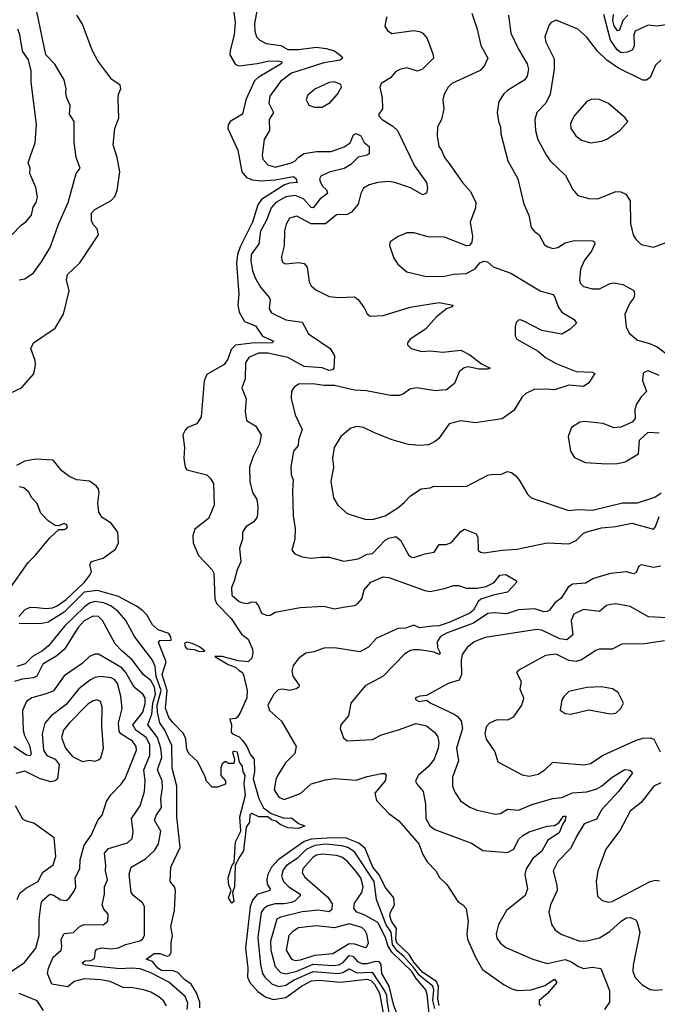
# Model space of a CAD drawing. Extents: x 1552294 to 1694791, y 811929 to 917222.
# Tile 391 of 643: x 1632267 to 1635805, y 902134 to 907599. Entities that reach past the tile are written whole.
import ezdxf

# ---------------------------------------------------------------- set-up
doc = ezdxf.new("R2010")
doc.units = 0

msp = doc.modelspace()

# ---------------------------------------------------------------- linework, layer by layer
at = {"layer": '0CON10XD'}
for points in [[(1632265, 906154.4), (1632295, 906161.4), (1632344.2, 906195), (1632389.2, 906255), (1632436.1, 906333.9), (1632485, 906468.6), (1632535.4, 906585), (1632580, 906745), (1632602.5, 906775), (1632581.4, 906835), (1632569.8, 906919.8), (1632570.3, 907035), (1632543.2, 907075), (1632547.8, 907122.2), (1632528.5, 907165), (1632523.2, 907193.2), (1632525.6, 907215.6), (1632514.4, 907265), (1632462.2, 907352.2), (1632411.8, 907405), (1632361.6, 907645), (1632345, 907680.8), (1632235, 907765.7)], [(1633442.7, 907732.7), (1633463.6, 907585), (1633457.6, 907515), (1633435, 907428.8), (1633434, 907405), (1633465, 907351.2), (1633485, 907343.1), (1633585, 907355.3), (1633645, 907369.5), (1633700.5, 907370.5), (1633723.8, 907365), (1633718, 907355), (1633590.7, 907279.3), (1633570, 907260), (1633522.9, 907155), (1633503.6, 907075), (1633435.3, 907035), (1633423.4, 907015), (1633421.7, 906995), (1633477.1, 906875), (1633500.7, 906755), (1633525, 906722.8), (1633559.7, 906709.7), (1633605, 906705.7), (1633685, 906710.5), (1633785, 906728), (1633799.7, 906719.7), (1633807.8, 906695), (1633765, 906691.9), (1633737.4, 906682.6), (1633608.6, 906601.4), (1633588.5, 906571.5), (1633560, 906475), (1633491.2, 906338.8), (1633476.8, 906295), (1633470.6, 906245), (1633483.4, 906075), (1633477.2, 906015), (1633484.6, 905975), (1633514.3, 905924.3), (1633575, 905900), (1633615, 905842.2), (1633677.5, 905815), (1633667.5, 905805), (1633555, 905804.2), (1633465, 905792.5), (1633440.7, 905769.3), (1633421.8, 905715), (1633401.1, 905685), (1633305, 905630.5), (1633290.8, 905595), (1633274.3, 905395.7), (1633250, 905355), (1633198.8, 905335), (1633185, 905321.2), (1633172.7, 905295), (1633182.5, 905225), (1633178.6, 905165), (1633186, 905115), (1633195, 905101.2), (1633305, 905071.9), (1633325, 905054.3), (1633343.3, 905025), (1633346, 904905), (1633315, 904830.8), (1633238.8, 904771.2), (1633228.4, 904735), (1633229.6, 904695), (1633259.6, 904625), (1633335, 904545.4), (1633345, 904527.5), (1633350.3, 904385), (1633359.1, 904359.1), (1633441.1, 904275), (1633498, 904188), (1633535, 904160.8), (1633559.2, 904105), (1633561.9, 904085), (1633555.5, 904054.5), (1633534.4, 904035.6), (1633479.5, 904039.5), (1633390, 904065), (1633350, 904065), (1633425, 904020), (1633465, 904006), (1633485, 903986.2), (1633503.3, 903975), (1633511.2, 903955), (1633530, 903875), (1633528, 903835), (1633493.3, 903755), (1633475, 903727.5), (1633465, 903720), (1633433, 903717), (1633442.5, 903685), (1633441.2, 903645), (1633448.8, 903635), (1633485, 903618), (1633506.1, 903596.1), (1633528.1, 903565), (1633548.7, 903518.7), (1633569.2, 903495), (1633571.1, 903425), (1633563.6, 903385), (1633595, 903276.2), (1633621.1, 903225), (1633662.4, 903192.4), (1633735, 903167.3), (1633775, 903169.6), (1633815, 903137.1), (1633850, 903125), (1633815, 903109.1), (1633755, 903113.3), (1633712.4, 903132.4), (1633691.1, 903151.1), (1633665, 903157.9), (1633645, 903173.6), (1633595, 903174.5), (1633555, 903192.1), (1633544.6, 903185), (1633541.8, 903145), (1633523.2, 903116.8), (1633509.6, 902985), (1633489.1, 902955), (1633463.3, 902906.7), (1633458.7, 902785), (1633448.6, 902755), (1633455.8, 902704.2), (1633445, 902695.8), (1633426.2, 902725), (1633440.8, 902765), (1633428.5, 902795), (1633424.6, 902835), (1633445, 902902), (1633458.3, 902921.7), (1633465.5, 903035), (1633494.6, 903095), (1633488.2, 903175), (1633520.8, 903295), (1633512.5, 903355), (1633518.1, 903405), (1633507.9, 903425), (1633504, 903455), (1633487.7, 903477.7), (1633475, 903532.5), (1633455, 903536.2), (1633448.3, 903531.7), (1633460, 903495), (1633455, 903470), (1633425, 903470), (1633415, 903480), (1633405, 903480), (1633391.7, 903468.3), (1633383, 903447), (1633383, 903403), (1633410, 903375), (1633410, 903355), (1633365, 903340), (1633335, 903340), (1633303, 903373), (1633297, 903397), (1633255, 903480), (1633207.5, 903525), (1633195, 903547.5), (1633188.9, 903605), (1633176.2, 903636.2), (1633117.8, 903697.8), (1633094.5, 903725), (1633076.9, 903776.9), (1633086.5, 903875), (1633057.4, 903965), (1633081, 904035), (1633038.3, 904141.7), (1633045, 904154), (1633107.5, 904155), (1633106.7, 904173.3), (1633095, 904192), (1633035, 904212), (1633005, 904240.8), (1632972.2, 904295), (1632949.1, 904319.1), (1632914.7, 904344.7), (1632815, 904397.5), (1632698.6, 904431.4), (1632625, 904420.7), (1632515, 904310.4), (1632425, 904255.6), (1632391.7, 904248.3), (1632265, 904246.2)], [(1632215, 905526.7), (1632278, 905555), (1632345.9, 905634.1), (1632355.9, 905684.1), (1632353.3, 905706.7), (1632330, 905775), (1632343.3, 905805), (1632465, 905887.5), (1632510.4, 905965), (1632542.7, 906095), (1632527.3, 906155), (1632531.9, 906185), (1632601.2, 906248.8), (1632704.4, 906405), (1632697.5, 906437.5), (1632675, 906463.3), (1632666.2, 906485), (1632666.7, 906525), (1632684.2, 906545.8), (1632775, 906595.4), (1632795, 906618.2), (1632809, 906651), (1632823.5, 906755), (1632808.1, 906835), (1632786.6, 906905), (1632794.8, 906995.2), (1632816.8, 907055), (1632813.9, 907156.1), (1632815.5, 907185), (1632828.2, 907215), (1632825.3, 907235), (1632778.1, 907268.1), (1632701.5, 907371.5), (1632669.3, 907429.3), (1632615.5, 907575), (1632583.5, 907625)], [(1633584.4, 907655), (1633570.7, 907580.7), (1633571.5, 907535), (1633581.1, 907505), (1633600, 907485), (1633635, 907466.9), (1633716.2, 907456.2), (1633756.1, 907433.9), (1633813.8, 907433.8), (1633915, 907446.3), (1633968.6, 907438.6), (1634015, 907425.5), (1634055, 907395.6), (1634058.9, 907385), (1634046.1, 907373.9), (1633955, 907359.3), (1633775, 907301.6), (1633714, 907256), (1633654.5, 907175), (1633650.4, 907135), (1633675.4, 907085), (1633650.8, 907045), (1633654.2, 906985), (1633623.8, 906935), (1633613, 906847), (1633617.3, 906825), (1633645, 906793.8), (1633685, 906780.3), (1633775.5, 906804.5), (1633795, 906815.3), (1633813.6, 906836.4), (1633845, 906857.4), (1633915, 906868.4), (1633995, 906868), (1634067.3, 906892.7), (1634100.4, 906915), (1634120.2, 906959.8), (1634135, 906968.4), (1634160.7, 906955), (1634178.5, 906918.5), (1634207.1, 906895), (1634206, 906855), (1634195, 906847.1), (1634145, 906836.5), (1634104.6, 906795), (1634066.9, 906773.1), (1633983.7, 906753.7), (1633938.5, 906731.5), (1633931.8, 906715), (1633935.9, 906695), (1633947.3, 906675), (1633969.7, 906655), (1633975.4, 906635), (1633933.8, 906605), (1633895, 906555.3), (1633885, 906556.9), (1633842, 906605), (1633795, 906622.5), (1633745, 906615.6), (1633689.2, 906585), (1633663.5, 906555), (1633636.7, 906486.7), (1633602.9, 906425), (1633594.2, 906355), (1633552.1, 906295), (1633549.8, 906259.8), (1633558.3, 906205), (1633575, 906161.9), (1633603.8, 906115), (1633654.4, 906055), (1633658.1, 906045), (1633652.2, 905995), (1633665, 905972.9), (1633743.4, 905933.4), (1633835, 905921.1), (1633870.4, 905855), (1633990, 905775), (1634013.3, 905733.3), (1634010, 905665), (1634003.1, 905655), (1633985, 905651.1), (1633945, 905666.1), (1633845.8, 905675), (1633755.6, 905725), (1633645, 905749), (1633591.8, 905748.2), (1633539.5, 905725), (1633519.6, 905695), (1633518, 905605), (1633500, 905555), (1633524.3, 905495), (1633519.2, 905425), (1633525, 905373.8), (1633575.3, 905345.3), (1633607.5, 905295), (1633598, 905245), (1633563.1, 905175), (1633542.2, 905115), (1633543.5, 905035), (1633560, 904975), (1633582.7, 904935), (1633589.1, 904895), (1633587.2, 904852.8), (1633583.6, 904836.4), (1633567.4, 904812.6), (1633524, 904786), (1633503.3, 904755), (1633503.1, 904715), (1633486.7, 904665), (1633495, 904590), (1633474.2, 904545), (1633458.3, 904481.7), (1633442.9, 904447.1), (1633444.1, 904404.1), (1633485, 904370), (1633505, 904361.4), (1633532.3, 904357.7), (1633555, 904367.5), (1633575, 904366.7), (1633593.3, 904345), (1633610, 904305), (1633641.2, 904291.2), (1633656.6, 904293.4), (1633685, 904310), (1633824.4, 904335.6), (1633955, 904344.5), (1634015, 904329.1), (1634061.9, 904338.1), (1634125, 904348.4), (1634142.5, 904357.5), (1634165.8, 904385), (1634179.6, 904435), (1634215, 904476.7), (1634285, 904506), (1634315, 904502.5), (1634515, 904430), (1634545, 904426), (1634625, 904441.3), (1634675, 904458), (1634705, 904459.1), (1634745, 904443.2), (1634805, 904444.1), (1634855, 904452.3), (1634900.8, 904475), (1634932, 904515), (1634965, 904520), (1635023.3, 904485), (1635024, 904475), (1634975, 904421.2), (1634895, 904405.6), (1634827, 904383), (1634810.7, 904369.3), (1634785, 904321.5), (1634765.6, 904305), (1634653.6, 904255), (1634595, 904235.5), (1634557.2, 904232.8), (1634485, 904223.5), (1634455, 904238.6), (1634407.8, 904222.2), (1634365, 904220), (1634245.8, 904164.2), (1634203.1, 904116.9), (1634155, 904091.2), (1634015, 904112.9), (1633955, 904111.1), (1633900, 904090), (1633855, 904083.6), (1633817.1, 904055), (1633785.5, 904015), (1633777.3, 903985), (1633783.6, 903955), (1633818.6, 903905), (1633815.8, 903895), (1633801.2, 903885), (1633765, 903875.4), (1633725, 903883.8), (1633701.4, 903878.6), (1633676.7, 903855), (1633644.3, 903795), (1633652.9, 903765), (1633720, 903705), (1633800.9, 903565), (1633793.6, 903526.4), (1633743.1, 903475), (1633699.4, 903405), (1633688, 903382), (1633679.6, 903325), (1633705, 903284.5), (1633735, 903270.6), (1633825, 903303.5), (1633885, 903357.8), (1633965, 903380.7), (1634015, 903386.7), (1634135, 903378), (1634195, 903399.2), (1634275.8, 903415.8), (1634294.2, 903414.2), (1634300, 903405), (1634294.4, 903375), (1634238.1, 903305), (1634247.9, 903265), (1634315, 903193.1), (1634372, 903152), (1634482.2, 903025), (1634505.2, 902965), (1634528.6, 902925), (1634576.1, 902875), (1634597.2, 902837.2), (1634638.3, 902798.3), (1634698, 902705), (1634726.3, 902686.3)], [(1634304.2, 907615), (1634299.2, 907595), (1634294, 907564), (1634308.8, 907538.8), (1634332.6, 907522.6), (1634455, 907538.6), (1634485, 907534.3), (1634505, 907524.2), (1634528.1, 907495), (1634561.9, 907405), (1634564.2, 907385), (1634503.3, 907325), (1634475, 907313.3), (1634415, 907332.5), (1634376.4, 907323.6), (1634355, 907311.1), (1634325, 907276.2), (1634274, 907245), (1634265.8, 907225), (1634279.2, 907165), (1634280, 907105), (1634260, 907075), (1634260, 907065), (1634279.2, 907045), (1634338.7, 907008.7), (1634364.2, 906984.2), (1634458.7, 906788.7), (1634523.8, 906695), (1634530.6, 906665), (1634524.3, 906635.7), (1634505, 906627.1), (1634435.8, 906665.8), (1634348.8, 906695), (1634315, 906700.4), (1634255.5, 906695.5), (1634206.7, 906683.3), (1634175.5, 906664.5), (1634160, 906635), (1634144.6, 906575.4), (1634108.7, 906531.3), (1634085, 906517.8), (1634025, 906516.7), (1633965, 906466.5), (1633885, 906465.3), (1633805, 906507.9), (1633765, 906496.9), (1633746.7, 906465), (1633737, 906427), (1633735.5, 906344.5), (1633720, 906285), (1633722.5, 906262.5), (1633730, 906250), (1633744.3, 906244.3), (1633815, 906251.9), (1633845, 906245.6), (1633862.2, 906225), (1633873.4, 906143.4), (1633885, 906122.5), (1633910, 906100), (1633985, 906063.1), (1634036.8, 906056.8), (1634125, 906061.2), (1634145, 906046.2), (1634179.7, 905999.7), (1634195.9, 905965.9), (1634212.9, 905952.9), (1634285, 905957.3), (1634433.3, 906003.3), (1634595, 906030), (1634670, 906015), (1634667.5, 906005), (1634635, 905994), (1634579.5, 905950.5), (1634519.1, 905880.9), (1634433.8, 905825), (1634420, 905805), (1634420, 905795), (1634438.8, 905775), (1634497.4, 905757.4), (1634545, 905761.5), (1634615, 905754.1), (1634715, 905764.6), (1634765, 905739.7), (1634829.6, 905689.6), (1634877.1, 905665), (1634865, 905659.4), (1634815, 905659.1), (1634755, 905671.8), (1634733, 905667), (1634706.7, 905645), (1634680.5, 905579.5), (1634635.7, 905544.3), (1634575, 905538.6), (1634470, 905555), (1634431.4, 905548.6), (1634397.3, 905522.7), (1634375, 905513.8), (1634325, 905513.3), (1634191.6, 905538.4), (1634125, 905543.3), (1634015, 905569.5), (1633955, 905568.7), (1633895, 905578.2), (1633814.5, 905575.5), (1633790.3, 905559.7), (1633775, 905537.5), (1633773, 905497), (1633795.6, 905405), (1633835.4, 905325), (1633814.1, 905265), (1633813.3, 905235), (1633787.1, 905205), (1633772.1, 905117.9), (1633772.9, 905075), (1633785.6, 905045), (1633780.9, 904985), (1633784.4, 904845.6), (1633795.5, 904775), (1633794, 904715), (1633778, 904655), (1633793.5, 904633.5), (1633835, 904617.8), (1633885, 904610.5), (1633940, 904615), (1633985, 904616.5), (1634065.8, 904594.2), (1634145, 904607.1), (1634195, 904632.3), (1634225, 904636.5), (1634295, 904709.7), (1634315, 904721.2), (1634355, 904730), (1634379.6, 904709.6), (1634425, 904628), (1634437, 904617), (1634455, 904614.4), (1634515, 904634.4), (1634566.4, 904643.6), (1634595, 904686.9), (1634633.9, 904686.1), (1634662.8, 904697.2), (1634715, 904758.6), (1634735, 904770.8), (1634800, 904745), (1634809.4, 904725), (1634811.9, 904655), (1634825, 904642.9), (1634845, 904640), (1634945, 904655.5), (1635025, 904660.4), (1635195, 904694.7), (1635315, 904690.7), (1635355, 904708.7), (1635393.3, 904746.7), (1635415, 904756.4), (1635495, 904778.1), (1635574.4, 904785.6), (1635664.2, 904804.2), (1635785, 904770.9), (1635795.6, 904784.4), (1635815, 904840.9)], [(1634776.5, 907635), (1634806.1, 907546.1), (1634825.4, 907455.4), (1634864.4, 907385), (1634846.9, 907345), (1634822.4, 907317.6), (1634664.7, 907245.3), (1634645.6, 907225), (1634622.5, 907185), (1634614.4, 907155), (1634620.6, 907105), (1634607.5, 907045), (1634585.8, 907005), (1634584.3, 906954.3), (1634592.5, 906895), (1634608, 906875), (1634624.3, 906835), (1634651.1, 906801.1), (1634724.4, 906695), (1634769.2, 906645), (1634798.6, 906585), (1634795.8, 906555), (1634766.2, 906475), (1634780, 906395), (1634776, 906364), (1634763.6, 906346.4), (1634746, 906344), (1634625, 906392.2), (1634534.4, 906394.4), (1634455, 906415.8), (1634415, 906416.2), (1634367.5, 906395), (1634323.9, 906366.1), (1634320, 906345), (1634342.5, 906275), (1634365, 906242), (1634415, 906200), (1634525, 906173.3), (1634624.2, 906175.8), (1634675, 906186.9), (1634745, 906190), (1634795, 906216.7), (1634820.7, 906249.3), (1634845, 906258.8), (1634862.5, 906255), (1634895, 906228), (1634992, 906192), (1635155, 906093.5), (1635225, 906074), (1635235, 906063.3), (1635255.9, 906005.9), (1635276.1, 905976.1), (1635343.3, 905935), (1635356.2, 905915), (1635320.3, 905879.7), (1635275, 905854.4), (1635165, 905874.3), (1635065, 905925.7), (1635045, 905933.8), (1635035, 905931.2), (1635022.3, 905917.7), (1635016.2, 905895), (1635016.2, 905845), (1635026.2, 905825), (1635145, 905759.4), (1635184.3, 905725), (1635245, 905690.8), (1635355, 905646.2), (1635445, 905642), (1635458.8, 905635), (1635425, 905584.4), (1635396.6, 905563.4), (1635315, 905570.5), (1635235, 905544.6), (1635188.1, 905548.1), (1635122.6, 905547.4), (1635075, 905524.2), (1635056, 905505), (1635009.5, 905430.5), (1634945, 905383.3), (1634795, 905362), (1634715, 905372.5), (1634650, 905355), (1634593.8, 905275), (1634572.7, 905257.3), (1634535, 905240), (1634485, 905235.7), (1634425, 905241.4), (1634335, 905267.1), (1634235.5, 905305.5), (1634175, 905335.8), (1634138.3, 905341.7), (1634105, 905331.2), (1634048.8, 905285), (1634011.9, 905225), (1634002.2, 905165), (1634007.8, 905115), (1633994.5, 905035), (1634009.2, 904945), (1634032.9, 904905), (1634085, 904858.8), (1634147.9, 904837.9), (1634185, 904826.9), (1634225, 904824.4), (1634295, 904845.6), (1634365, 904890), (1634401.4, 904918.6), (1634435, 904957.1), (1634495, 904995.8), (1634545, 905000), (1634565, 905010), (1634745, 905008.8), (1634865, 905071.4), (1634895, 905077.1), (1634935, 905074.2), (1634975, 905090.6), (1634996.2, 905086.2), (1635018.4, 905068.4), (1635041.2, 905041.2), (1635085.5, 904965.5), (1635105.5, 904945.5), (1635315, 904875.6), (1635365, 904881.1), (1635445, 904876.9), (1635612, 904918), (1635695, 904918.2), (1635791.7, 904948.3), (1635827.3, 904972.7)], [(1634979.1, 907625), (1634992.5, 907525), (1635034.6, 907435), (1635083.8, 907355), (1635090.9, 907325), (1635083.5, 907285), (1635070.6, 907265), (1634975, 907207.1), (1634953.1, 907186.9), (1634925.8, 907145), (1634916.7, 907085), (1634923.3, 907035), (1634935.5, 907005), (1634936.7, 906965), (1634975.6, 906815), (1635031.4, 906715), (1635064.3, 906575), (1635091.9, 906515), (1635105.8, 906445), (1635122, 906425), (1635150, 906405), (1635180.3, 906350.3), (1635197.6, 906337.6), (1635225, 906329.4), (1635254, 906334), (1635295, 906360), (1635345, 906374.5), (1635445, 906372.5), (1635457.1, 906367.1), (1635459.2, 906355), (1635439.6, 906315), (1635400.5, 906265), (1635378.9, 906215), (1635373.7, 906153.7), (1635380, 906135), (1635395, 906118.6), (1635445, 906105.6), (1635485, 906104.4), (1635543.8, 906135), (1635565, 906138.2), (1635615, 906128.5), (1635675.8, 906095.8), (1635679.2, 906075), (1635674.4, 906055), (1635652.5, 906025), (1635624.5, 905965), (1635633.3, 905895), (1635648.9, 905858.9), (1635695, 905820.9), (1635762.4, 905802.4), (1635804, 905784), (1635866.4, 905736.4)], [(1635985, 907591.2), (1635805, 907563.9), (1635755, 907568.5), (1635683.1, 907535), (1635675.4, 907515), (1635677.6, 907455), (1635668.5, 907431.5), (1635640.8, 907419.2), (1635605, 907415.2), (1635581.8, 907431.8), (1635545.1, 907485), (1635508.5, 907628.5)], [(1635642, 907625), (1635614.3, 907595), (1635595, 907541.1), (1635585, 907538.2), (1635566.6, 907565), (1635559.5, 907595), (1635561.9, 907628.1)], [(1635824.7, 907375.3), (1635795, 907346), (1635765, 907278.6), (1635745, 907263.3), (1635725, 907263.5), (1635589.7, 907329.7), (1635525, 907374.5), (1635474.2, 907424.2), (1635412.9, 907505), (1635365, 907547.1), (1635245, 907596.2), (1635215.9, 907584.1), (1635205, 907570), (1635181.9, 907505), (1635187.1, 907475), (1635232.2, 907382.2), (1635233.6, 907325), (1635210.9, 907185), (1635187.5, 907135), (1635136.9, 907085), (1635126.4, 907045), (1635130.4, 906985), (1635141.8, 906935), (1635191.1, 906845), (1635213.4, 906813.4), (1635295.3, 906735.3), (1635337.4, 906657.4), (1635365, 906624.2), (1635425, 906607.5), (1635475, 906604.3), (1635575, 906645.6), (1635603.6, 906643.6), (1635630.3, 906630.3), (1635654.3, 906594.3), (1635657.4, 906467.4), (1635671.9, 906405), (1635685, 906382), (1635715, 906351.4), (1635785, 906335.7), (1635855, 906363.1)], [(1632328.8, 906848.8), (1632352.5, 906915), (1632360.8, 907015), (1632330.7, 907255), (1632331.4, 907315), (1632317, 907377), (1632282.3, 907425), (1632268.7, 907515), (1632256.6, 907546.6)], [(1633902.8, 907112.8), (1633945, 907113.3), (1633990.3, 907139.7), (1634031.2, 907185), (1634052.5, 907225), (1634049.3, 907239.3), (1634015, 907254), (1633985, 907250), (1633905, 907212.9), (1633865, 907178), (1633857.5, 907155), (1633871.2, 907125), (1633902.8, 907112.8)], [(1635435, 906915.8), (1635495, 906924.2), (1635524.4, 906935.6), (1635596.7, 906985), (1635642.5, 907035), (1635627.5, 907055), (1635535, 907134.3), (1635485, 907157.1), (1635442.1, 907157.9), (1635414, 907145), (1635345, 907068), (1635324.4, 907025), (1635325.7, 906995.7), (1635354.2, 906955), (1635385, 906930.8), (1635435, 906915.8)], [(1632222.9, 906405), (1632275, 906458.6), (1632302.2, 906477.8), (1632333.3, 906515), (1632342, 906558), (1632359.5, 906585), (1632366, 906615), (1632357.2, 906667.2), (1632324.4, 906745), (1632325.4, 906775.4), (1632314.3, 906805), (1632328.8, 906848.8)], [(1635815, 905623.8), (1635755, 905649.2), (1635735, 905642.5), (1635727.5, 905635), (1635723, 905597), (1635746.2, 905535), (1635716.7, 905505), (1635690, 905465), (1635681.2, 905435), (1635683.3, 905385), (1635666.7, 905365), (1635602.3, 905337.7), (1635565, 905334), (1635505, 905358.6), (1635400.3, 905369.7), (1635375.7, 905364.3), (1635328.8, 905335), (1635310, 905285), (1635323.1, 905205), (1635345, 905168.8), (1635405, 905141.2), (1635525, 905134.2), (1635585, 905135.8), (1635627.5, 905145), (1635700.5, 905189.5), (1635706.7, 905265), (1635755, 905310), (1635815, 905306)], [(1632262.9, 904287.1), (1632297.5, 904325), (1632325, 904338.8), (1632363.3, 904336.7), (1632415, 904331.4), (1632448.8, 904335), (1632474.4, 904345), (1632525, 904380.4), (1632625.4, 904475), (1632656.9, 904515), (1632665.5, 904535), (1632657.3, 904575), (1632665, 904591.5), (1632730.2, 904609.8), (1632799.8, 904660.2), (1632816.4, 904695), (1632812.5, 904755), (1632774.6, 904805), (1632725, 904836.4), (1632705.6, 904865), (1632700, 904915), (1632708, 904975), (1632704.1, 904995), (1632692.5, 905012.5), (1632655, 905038.4), (1632585, 905045.6), (1632545, 905062), (1632501.2, 905095), (1632453.4, 905153.4), (1632355, 905159.7), (1632295, 905149.2), (1632249.2, 905125)], [(1632205, 904431.4), (1632313.8, 904586.2), (1632355, 904626.2), (1632435, 904723.3), (1632485, 904770), (1632515, 904770), (1632527.5, 904775), (1632532.5, 904785), (1632527.7, 904797.7), (1632515, 904802.5), (1632485, 904790), (1632465, 904792.5), (1632425, 904817.5), (1632385, 904860), (1632364.2, 904914.2), (1632334, 904945), (1632317.4, 904977.4), (1632290.9, 905000.9), (1632265, 905007.1)], [(1635825, 904566.6), (1635785, 904559.1), (1635716.5, 904573.5), (1635703.6, 904565), (1635688.6, 904531.4), (1635675, 904524), (1635635, 904535.3), (1635545, 904525.2), (1635452.2, 904497.8), (1635407.8, 904472.2), (1635335, 904466.8), (1635310.7, 904449.3), (1635271.8, 904388.2), (1635237.1, 904362.9), (1635208, 904322), (1635195, 904314.5), (1635175, 904312.5), (1635125, 904329.2), (1635035, 904323), (1634968.2, 904301.8), (1634902.6, 904307.4), (1634865, 904302.6), (1634785, 904248.8), (1634636.2, 904193.8), (1634602.2, 904175), (1634584.6, 904145.4), (1634585.4, 904115), (1634600.8, 904085), (1634595, 904076.2), (1634567.6, 904087.6), (1634485, 904101.5), (1634455, 904100.9), (1634435, 904098.1), (1634405, 904078.6), (1634284.3, 903955), (1634185, 903902.5), (1634104.3, 903805.7), (1634092.5, 903735), (1634050, 903685), (1634046.2, 903665), (1634065, 903613.3), (1634085, 903596.2), (1634225, 903603.1), (1634275, 903630), (1634375, 903658.4), (1634465, 903692.2), (1634525, 903680.4), (1634569.5, 903645), (1634588.1, 903618.1), (1634593.2, 903585), (1634588.9, 903555), (1634567.8, 903495), (1634535, 903453.8), (1634479.4, 903405), (1634464.2, 903375), (1634469.5, 903359.5), (1634505.4, 903315.4), (1634518.7, 903245), (1634521.8, 903165), (1634543.5, 903125), (1634571.4, 903105), (1634775, 903028.6), (1634837.4, 902987.4), (1634975, 902976.2), (1635009.2, 902995), (1635035, 903047.9), (1635058.6, 903071.4), (1635095, 903090.3), (1635195, 903122.5), (1635235, 903127.1), (1635259, 903141), (1635285, 903178.2), (1635298.1, 903178.1), (1635295, 903155.8), (1635278.5, 903131.5), (1635260.2, 903085), (1635197.4, 903045), (1635165.5, 902984.5), (1635115, 902943.8), (1635078.6, 902885), (1635070.9, 902855), (1635084.5, 902775), (1635072.8, 902737.2), (1634968.9, 902655), (1634925, 902576.7), (1634911.1, 902525), (1634915, 902501.2), (1634932.9, 902475), (1634965, 902449.4), (1635114, 902384), (1635195, 902360), (1635295, 902381.8), (1635329.9, 902369.9), (1635365, 902344.9), (1635395, 902332.8), (1635445, 902340.8), (1635492.2, 902332.2), (1635540.9, 902210.9), (1635539.3, 902145), (1635511.7, 902105)], [(1633266.1, 902115), (1633267.3, 902145), (1633248, 902198), (1633219.2, 902245), (1633181.9, 902271.9), (1633145, 902310), (1633119, 902319), (1633055, 902320.8), (1633034.6, 902334.6), (1633005, 902370.6), (1632968.8, 902385), (1633014, 902416), (1633045.2, 902415.2), (1633085, 902401.2), (1633098.6, 902405), (1633107.8, 902422.2), (1633107.2, 902475), (1633115.3, 902515), (1633106.8, 902565), (1633125.9, 902655), (1633131.2, 902765), (1633126.7, 902786.7), (1633102.7, 902815), (1633105.6, 902895), (1633157.5, 903005), (1633139, 903175), (1633139.4, 903345), (1633114.2, 903445), (1633110.9, 903570.9), (1633072, 903655), (1633045.6, 903695.6), (1633031.5, 903755), (1633030.3, 903795), (1633051.7, 903875), (1633023.8, 903953.8), (1633019.1, 904009.1), (1633003.8, 904043.8), (1632905.3, 904175), (1632857.2, 904265), (1632813.6, 904315), (1632775, 904344.1), (1632735, 904362.1), (1632685, 904370), (1632655, 904360.9), (1632625, 904338.8), (1632518.5, 904235), (1632426.5, 904123.5), (1632394.6, 904095.4), (1632338.3, 904065), (1632296.9, 904023.1), (1632251.3, 904008.7)], [(1635895, 904277.8), (1635756.2, 904285), (1635655, 904342.3), (1635575, 904356.5), (1635546.7, 904353.3), (1635523.4, 904346.6), (1635485, 904314), (1635395, 904324.5), (1635341.5, 904298.5), (1635326.9, 904265), (1635336.2, 904185), (1635302.7, 904157.3), (1635265, 904162.3), (1635165, 904210.3), (1635136, 904214), (1634849.5, 904170.5), (1634789.4, 904145), (1634749.5, 904115), (1634722.7, 904075), (1634716.2, 904043.8), (1634719.2, 903965), (1634706.7, 903933.3), (1634644.7, 903915.3), (1634525, 903848.1), (1634487.5, 903845), (1634463.8, 903835), (1634463.8, 903825), (1634484.7, 903814.7), (1634525, 903822.5), (1634548.8, 903805), (1634677.5, 903745), (1634695, 903733.3), (1634716.3, 903706.4), (1634725.3, 903665.3), (1634690.3, 903555), (1634701.5, 903485), (1634669.3, 903395), (1634669.2, 903345), (1634681.4, 903311.4), (1634713.3, 903263.3), (1634765, 903228.5), (1634805, 903211.5), (1634905, 903188.9), (1634935, 903193.3), (1634975, 903217.3), (1635035, 903211.2), (1635115, 903244.2), (1635225, 903276.5), (1635275, 903281.5), (1635335, 903307.5), (1635415, 903314), (1635470.6, 903329.4), (1635496.1, 903343.9), (1635555, 903395.4), (1635625, 903437.5), (1635653.1, 903433.1), (1635664.2, 903425), (1635665.6, 903415), (1635590.9, 903315), (1635497.3, 903215), (1635468.8, 903161.2), (1635400.3, 903135), (1635356.1, 903065), (1635325, 903000.6), (1635253.5, 902926.5), (1635228.2, 902875), (1635247.9, 902795), (1635249.4, 902765), (1635212.5, 902685), (1635204.4, 902645), (1635218.2, 902578.2), (1635239.2, 902545), (1635275, 902521.1), (1635375, 902483.8), (1635415, 902485.4), (1635485, 902502.7), (1635541.9, 902538.1), (1635605, 902594.4), (1635635, 902612.9), (1635655, 902615.7), (1635683.3, 902605), (1635692, 902595), (1635708, 902535), (1635670.6, 902350.6), (1635669.1, 902315), (1635683.1, 902283.1), (1635722.1, 902242.1), (1635765, 902216.2), (1635795, 902212), (1635835, 902216.2)], [(1633196.7, 902105), (1633200.7, 902140.7), (1633185, 902176.9), (1633095, 902256.2), (1632995, 902308.6), (1632935, 902330.6), (1632885.1, 902335.1), (1632825, 902331), (1632717.8, 902342.2), (1632635, 902350.6), (1632618.1, 902358.1), (1632616.7, 902365), (1632630, 902375), (1632662.7, 902377.3), (1632682.5, 902387.5), (1632688.9, 902431.1), (1632695, 902439.4), (1632723.3, 902446.8), (1632775, 902442.5), (1632815, 902447.8), (1632855, 902466.1), (1632934.3, 902485.7), (1632948.2, 902495), (1632960, 902515), (1632960.4, 902675), (1632950.6, 902695), (1632900, 902735), (1632886.2, 902755), (1632874, 902856), (1632886.7, 902895), (1632965, 902940.7), (1633015, 902987.1), (1633038.4, 903025), (1633050.6, 903095), (1633015.4, 903155), (1633026.8, 903185), (1633053.9, 903226.1), (1633050.7, 903275), (1633060.2, 903335), (1633058.5, 903375), (1633032.2, 903435), (1633056.4, 903506.4), (1633051.1, 903555), (1633031.3, 903615), (1632977.7, 903685), (1633001.2, 903745), (1633006.8, 903805), (1633021, 903855), (1633015, 903894.2), (1632995, 903931), (1632953.2, 903965), (1632894, 904044), (1632833.4, 904095), (1632796.6, 904135), (1632727.1, 904265), (1632705, 904286.1), (1632675, 904288.4), (1632625, 904262.7), (1632591.6, 904225), (1632515.2, 904104.8), (1632472.8, 904067.2), (1632395, 904022.7), (1632361.9, 903955), (1632343.8, 903946.2), (1632281.2, 903938.8), (1632237.8, 903925)], [(1633265, 904091.9), (1633295, 904093.3), (1633265, 904117.5), (1633225, 904135.7), (1633195, 904143.8), (1633182.3, 904137.7), (1633185, 904117.5), (1633195, 904106.2), (1633235, 904102.5), (1633265, 904091.9)], [(1635845, 904151.1), (1635735, 904135.5), (1635607.9, 904132.1), (1635554.3, 904105.7), (1635485, 904104.3), (1635465, 904098.1), (1635384, 904046), (1635355, 904036.2), (1635315, 904042.1), (1635245, 904076.7), (1635185, 904069.5), (1635033.4, 903986.6), (1635024, 903975), (1635049.2, 903925), (1635041.8, 903885), (1635062.2, 903835), (1635061.7, 903821.7), (1635050.9, 903795), (1635005, 903727.5), (1634975, 903711.2), (1634915, 903712.5), (1634875, 903694.4), (1634855, 903673.8), (1634847.5, 903635), (1634855.4, 903605.4), (1634904, 903535), (1634920.5, 903480.5), (1635055, 903408.1), (1635095, 903400.6), (1635145, 903411.1), (1635181.4, 903435), (1635225, 903477.1), (1635395, 903463.5), (1635435, 903470.4), (1635505, 903516.2), (1635685, 903598.4), (1635725, 903610.8), (1635765, 903612.5), (1635786.2, 903606.2), (1635821.4, 903535)], [(1633081.2, 902125), (1633065, 902152.2), (1633038.9, 902175), (1632995, 902200.4), (1632955, 902214.1), (1632885, 902226.7), (1632845, 902224.6), (1632769.6, 902259.6), (1632715, 902270.4), (1632625, 902274.7), (1632569.2, 902260.8), (1632535, 902231.2), (1632445.3, 902245.3), (1632421.5, 902305), (1632427.7, 902335), (1632453.8, 902395), (1632497.5, 902435), (1632502, 902455), (1632498.2, 902495), (1632513.8, 902526.2), (1632565, 902532.7), (1632596.8, 902563.2), (1632625, 902576.9), (1632730, 902575), (1632756.2, 902595), (1632757.5, 902635), (1632735, 902662.5), (1632725.4, 902685), (1632738.2, 902745), (1632738.2, 902785), (1632755.3, 902825), (1632744.1, 902874.1), (1632746, 902906), (1632737.4, 902972.6), (1632760.7, 902999.3), (1632865, 903030.8), (1632891.8, 903055), (1632896.1, 903093.9), (1632887.3, 903165), (1632935, 903236), (1632959.7, 903315), (1632963.8, 903373.8), (1632956.5, 903435), (1632990, 903515), (1632988.6, 903575), (1632969.8, 903615), (1632911.9, 903655), (1632895.2, 903685), (1632950.4, 903755), (1632964.3, 903804.3), (1632963.6, 903835), (1632951.1, 903855), (1632901.9, 903895), (1632857, 903975), (1632835, 904000.7), (1632705, 904077.7), (1632685, 904077.7), (1632655, 904063.8), (1632613.9, 904026.1), (1632515, 903956.2), (1632455, 903874.1), (1632415, 903856.4), (1632335, 903835.4), (1632304.5, 903815), (1632283.3, 903765), (1632287.1, 903652.9), (1632293.3, 903625), (1632320.9, 903570.9), (1632331.6, 903525), (1632325, 903513.1), (1632305, 903517.6), (1632235, 903563.4)], [(1632203.5, 902305), (1632294.6, 902365), (1632356.4, 902445), (1632374.6, 902515), (1632376.3, 902605), (1632386.1, 902693.9), (1632392.4, 902707.6), (1632435, 902744.7), (1632455, 902740.3), (1632495, 902713.2), (1632525, 902710.4), (1632544.4, 902725), (1632571.8, 902765), (1632579.2, 902785), (1632574.5, 902835), (1632600.4, 902885), (1632603.5, 902935), (1632625, 903016.7), (1632665, 903074), (1632700, 903155), (1632725, 903183.8), (1632749.7, 903260.3), (1632772.7, 903297.3), (1632829.5, 903355), (1632852.7, 903387.3), (1632915.7, 903545), (1632913.2, 903565), (1632894, 903595), (1632827.8, 903635), (1632818.9, 903648.9), (1632815.6, 903694.4), (1632835.3, 903775), (1632828.3, 903845), (1632809.3, 903915), (1632795, 903934.7), (1632775, 903945.3), (1632715, 903953.8), (1632685, 903948.4), (1632659.6, 903935), (1632594.8, 903885.2), (1632525, 903798), (1632442.5, 903735), (1632406.2, 903693.8), (1632392.1, 903635), (1632399.2, 903545), (1632417.8, 903515), (1632465, 903494.8), (1632486.3, 903465), (1632476.5, 903385), (1632465, 903374), (1632439.5, 903369.5), (1632378, 903388), (1632295, 903428.8), (1632245, 903414.4)], [(1635325, 903743.8), (1635425, 903768.6), (1635545, 903746.2), (1635575, 903750), (1635603.3, 903775), (1635617.5, 903805), (1635587.5, 903865), (1635557.5, 903885), (1635495, 903896.7), (1635415, 903892.5), (1635315, 903870.8), (1635288, 903845), (1635275.8, 903824.2), (1635266.1, 903766.1), (1635295, 903748.8), (1635325, 903743.8)], [(1632615, 903481.1), (1632655, 903489.4), (1632685, 903484.3), (1632705, 903490), (1632717.7, 903502.3), (1632732.5, 903555), (1632722.6, 903675), (1632724.6, 903785), (1632715.3, 903815.3), (1632695, 903824.5), (1632675, 903819.2), (1632645, 903800), (1632542.7, 903695), (1632510.3, 903655), (1632499.4, 903615), (1632520.9, 903555), (1632559.5, 903509.5), (1632615, 903481.1)], [(1635825, 903362.4), (1635786.7, 903345), (1635715, 903254.4), (1635654.4, 903205), (1635599.9, 903100.1), (1635518.9, 902995), (1635475.6, 902875), (1635466.9, 902815), (1635474.4, 902734.4), (1635499.1, 902709.1), (1635535, 902700.5), (1635555, 902703.6), (1635765, 902816.2), (1635795, 902823.6), (1635818.3, 902818.3)], [(1632253.2, 902715), (1632268.9, 902751.1), (1632305, 902780), (1632369.1, 902815), (1632393.1, 902865), (1632452.2, 902907.8), (1632467.9, 902955), (1632457.9, 903057.9), (1632345, 903139.2), (1632305, 903150), (1632285, 903162), (1632243.5, 903235)], [(1634595, 902127.6), (1634588.2, 902165), (1634592, 902232), (1634580.2, 902260.2), (1634505, 902311.1), (1634455, 902367.9), (1634429.4, 902409.4), (1634360.4, 902475), (1634354.5, 902495), (1634358.2, 902555), (1634330.8, 902595), (1634321.9, 902625), (1634324.3, 902645.7), (1634347, 902685), (1634344.3, 902724.3), (1634295, 902784.3), (1634262.3, 902852.3), (1634227.8, 902895), (1634185, 902999.5), (1634148.9, 903028.9), (1634075, 903057.8), (1633974.2, 903055.9), (1633885, 903050.4), (1633845, 903037.6), (1633701.5, 902935), (1633663.8, 902895), (1633643.8, 902855), (1633637.9, 902827.9), (1633640.8, 902800.8), (1633657.1, 902775), (1633655.6, 902765), (1633585, 902743.9), (1633558.8, 902711.2), (1633546.1, 902675), (1633520.4, 902445), (1633533.2, 902335), (1633531.5, 902285), (1633544.8, 902254.8), (1633588.2, 902205), (1633632.5, 902172.5), (1633675, 902160.2), (1633745, 902171.9), (1633831.1, 902235), (1633886.2, 902263.8), (1633925, 902268.4), (1634047.3, 902257.3), (1634195, 902273.4), (1634215, 902266.2), (1634236.6, 902245), (1634264.1, 902195), (1634286.7, 902075)], [(1634570.6, 902110.6), (1634559.7, 902155), (1634564.6, 902215), (1634559.5, 902235), (1634485, 902293.3), (1634455.5, 902335), (1634398.7, 902398.7), (1634361.1, 902431.1), (1634336.6, 902465), (1634328.4, 902535), (1634301.3, 902575), (1634247.9, 902715), (1634233.8, 902815), (1634125, 902981), (1634087.3, 903005), (1634055, 903013.4), (1633965, 903022.4), (1633905, 903014.4), (1633856.5, 902993.5), (1633806.3, 902943.7), (1633747.6, 902905), (1633729.1, 902880.9)], [(1634542.9, 902047.1), (1634528.8, 902188.8), (1634521.1, 902215), (1634467.6, 902277.6), (1634443.7, 902315), (1634332.8, 902422.8), (1634310.5, 902460.5), (1634297.8, 902505), (1634255, 902587.5), (1634179.5, 902629.5), (1634138.8, 902645), (1634120.8, 902665), (1634124.3, 902695), (1634166, 902755), (1634173.2, 902785), (1634159.8, 902835), (1634125, 902882.9), (1634085, 902928.2), (1634055, 902951.2), (1634025, 902959.5), (1633945, 902966.4), (1633915, 902961.7), (1633895, 902950.7), (1633838.8, 902885), (1633834.7, 902865), (1633849.3, 902839.3), (1633977.6, 902727.6), (1634001.3, 902691.3), (1633999.7, 902660.3), (1633985, 902646.7), (1633925, 902656.1), (1633835, 902646.6), (1633715, 902617.6), (1633695, 902606.9), (1633659.6, 902485), (1633661.2, 902435), (1633685, 902343.5), (1633715, 902310.8), (1633745, 902302.3), (1633805, 902318.3), (1633895, 902357.1), (1634005, 902349.4), (1634037.5, 902352.5), (1634061.5, 902365), (1634095, 902404.3), (1634115, 902400.3), (1634141.1, 902371.1), (1634165, 902361), (1634195, 902360.6), (1634245, 902373.8), (1634260.7, 902370.7), (1634270.8, 902355), (1634274.6, 902305), (1634315.7, 902235), (1634339.2, 902135), (1634359.1, 902085)], [(1633729.1, 902880.9), (1633720.8, 902845), (1633731.6, 902815), (1633760.7, 902785), (1633823.3, 902745), (1633823.6, 902735), (1633795, 902708), (1633775, 902698.8), (1633735, 902690.6), (1633685, 902691.6), (1633645, 902681.1), (1633622.8, 902665), (1633606.6, 902643.4), (1633589.1, 902505), (1633603.5, 902353.5), (1633614.8, 902305), (1633628.1, 902285), (1633668.7, 902245), (1633705, 902233.4), (1633745, 902239.3), (1633789.7, 902270.3), (1633895, 902315.7), (1634035, 902304.2), (1634060, 902310), (1634095, 902330.8), (1634138.4, 902308.4), (1634222.7, 902312.7), (1634293.1, 902205), (1634302, 902185), (1634304.6, 902155.4), (1634317.4, 902075)], [(1634726.3, 902686.3), (1634745.6, 902665), (1634756.3, 902595), (1634749.2, 902525), (1634752.6, 902495), (1634796.4, 902395), (1634835, 902326.9), (1634955, 902242), (1634998.9, 902218.9), (1635030.3, 902210.3), (1635106, 902214), (1635181.8, 902238.2), (1635235, 902272.5), (1635247.5, 902255), (1635196.4, 902193.6), (1635150, 902155), (1635150, 902135), (1635160, 902125)], [(1633795, 902376.8), (1633825, 902381.5), (1633905, 902406.3), (1634005, 902416.6), (1634095, 902471.4), (1634125, 902469.2), (1634185, 902449.4), (1634194.5, 902455.5), (1634202.2, 902475), (1634193.4, 902523.4), (1634182.2, 902545), (1634165, 902560.5), (1634095, 902580.9), (1634015, 902558.1), (1633915, 902569.3), (1633815, 902557.4), (1633782.1, 902537.9), (1633760.9, 902515), (1633745.4, 902435), (1633775, 902384.7), (1633795, 902376.8)], [(1632400.3, 902100.3), (1632363.5, 902153.5), (1632265, 902193.2)]]:
    msp.add_lwpolyline(points, dxfattribs=at)

doc.saveas('drawing.dxf')
